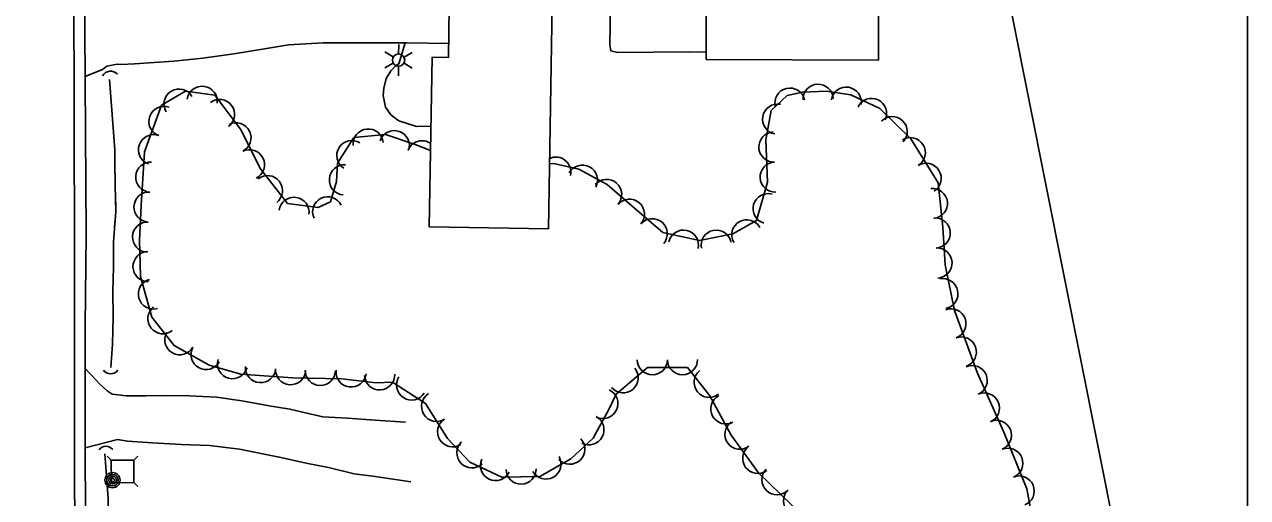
# Model space of a CAD drawing. Extents: x 353423 to 364002, y 127000 to 201942.
# Drawn here: x 362674.4 to 363000, y 145706.1 to 145832.1 of the extents above; entities that cross this region are included whole.
import ezdxf

# ---------------------------------------------------------------- set-up
doc = ezdxf.new("R2010")
doc.units = 0
for name, color, linetype in [('E_DTM_SlopeBottom', 7, 'Continuous'), ('E_DTM_SlopeTop', 7, 'Continuous'), ('E_FEN_Generic', 7, 'Continuous'), ('E_LAND_BrushLine', 7, 'Continuous'), ('E_LAND_TreeLine', 7, 'Continuous'), ('E_MISCPROP', 7, 'Continuous'), ('E_RDWY_Gravel', 7, 'Continuous'), ('E_SGN', 7, 'Continuous'), ('E_STRUCT_WingWall', 7, 'Continuous'), ('E_WTR_FlowLine', 7, 'Continuous')]:
    doc.layers.add(name, color=color, linetype=linetype)

msp = doc.modelspace()

# ---------------------------------------------------------------- linework, layer by layer
at = {"layer": 'E_DTM_SlopeBottom'}
for centre, radius, start, end in [((362697.35, 145817.18), 2.51, 42.7322, 148.9717), ((362697.36, 145741.5), 2.42, 217.2193, 323.4589), ((362696.12, 145717.52), 2.27, 37.653, 143.8926)]:
    msp.add_arc(centre, radius, start, end, dxfattribs=at)
at = {"layer": 'E_DTM_SlopeTop'}
for points in [[(362684.12, 146453.12), (362684.6, 146389.75), (362685.1, 146331.38), (362685.41, 146273.2), (362686, 146186.83), (362686.76, 146112.56), (362687.21, 146035.65), (362687.12, 145996.29), (362687.17, 145943.27), (362687.5, 145889), (362687.59, 145843.3), (362687.75, 145771.43), (362687.76, 145716.36), (362687.91, 145673.21)], [(362690.66, 145669.18), (362690.61, 145751.86), (362690.88, 145776.17), (362690.31, 145858.27), (362689.89, 145912.86), (362689.59, 145971.25), (362690.24, 146019.62), (362689.68, 146064.59), (362689.04, 146105.07), (362688.8, 146150.34), (362688.47, 146197.88), (362688.06, 146251.47), (362687.64, 146296.64), (362687.4, 146329.46), (362687.51, 146372.75), (362687.12, 146412.29)]]:
    msp.add_lwpolyline(points, dxfattribs=at)
at = {"layer": 'E_FEN_Generic'}
for points in [[(362782.51, 145798.55), (362778.4, 145800.19), (362770.53, 145802.87), (362762.11, 145802.02), (362757.8, 145795.16), (362757.45, 145790.34), (362755.86, 145784.93), (362752.58, 145783.34), (362744.48, 145784.46), (362737.23, 145793.64), (362731.91, 145804.28), (362725.12, 145813.33), (362717.33, 145814.4), (362710.91, 145810.62), (362706.36, 145798.25), (362705.5, 145783.89), (362705.07, 145774.69), (362705.29, 145764.98), (362708.3, 145754.15), (362714.25, 145746.61), (362723.58, 145741.36), (362732.05, 145738.99), (362745.78, 145738.04), (362758.88, 145737.77), (362768.04, 145736.65), (362772.44, 145736.87), (362781.16, 145731.21), (362787.05, 145721.86), (362792.99, 145715.55), (362801.52, 145711.53), (362811.6, 145711.73), (362819.87, 145716.4), (362825.85, 145721.91), (362829.95, 145729.57), (362831.91, 145733.71), (362840.32, 145740.73), (362850.89, 145740.77), (362856.87, 145733.22), (362862.52, 145722.71), (362869.84, 145712.73), (362881.63, 145701.25)], [(362942.94, 145699.4), (362941.23, 145708.48), (362935.09, 145723.51), (362928.14, 145739.27), (362921.99, 145755.92), (362919.47, 145768.09), (362918.89, 145778.14), (362917.65, 145789.96), (362910.41, 145801.7), (362902.1, 145809.71), (362894.39, 145813.39), (362887.95, 145814.41), (362881.52, 145814.13), (362877.48, 145813.18), (362873.21, 145809.24), (362871.74, 145801.38), (362872.23, 145790.09), (362869.28, 145779.96), (362863.03, 145776.4), (362854.1, 145774.58), (362844.35, 145776.75), (362836.8, 145783.22), (362829.58, 145789.51), (362822.02, 145793.56), (362815.66, 145794.99), (362814.18, 145795.06)]]:
    msp.add_lwpolyline(points, dxfattribs=at)
for centre, start, end in [((362715.57, 145810.93), 30.4865, 210.4711), ((362721.73, 145811.68), 352.1733, 172.1579), ((362878.17, 145811.19), 13.1596, 193.1443), ((362885.69, 145812.21), 2.5456, 182.5302), ((362893.2, 145811.45), 350.9455, 170.9302), ((362711.55, 145806.3), 69.8259, 249.8106), ((362726.37, 145808.18), 306.8644, 126.8491), ((362874.91, 145806.92), 79.439, 259.4237), ((362899.93, 145808.42), 334.495, 154.4797), ((362905.41, 145803.61), 316.0822, 136.0669), ((362730.74, 145801.94), 296.5835, 116.5682), ((362765.95, 145800.3), 5.8355, 185.8202), ((362772.88, 145799.86), 341.1806, 161.1653), ((362708.79, 145798.78), 69.8259, 249.8106), ((362761.56, 145797.21), 57.8095, 237.7942), ((362780.3, 145797.17), 56.0616, 158.1699), ((362873.92, 145799.49), 92.4985, 272.4832), ((362910.24, 145797.98), 301.6671, 121.6518), ((362734.32, 145794.78), 296.5835, 116.5682), ((362708.05, 145791.47), 86.5879, 266.5725), ((362759.59, 145790.75), 85.8959, 265.8806), ((362815.87, 145792.79), 347.3436, 114.5612), ((362822.95, 145790.68), 331.8322, 151.8169), ((362874.27, 145791.49), 92.4985, 272.4832), ((362914.45, 145791.16), 301.6671, 121.6518), ((362739.11, 145787.87), 308.2994, 128.2841), ((362829.41, 145786.87), 318.9253, 138.91), ((362707.58, 145783.5), 87.3263, 267.311), ((362916.12, 145784.47), 275.9917, 95.9764), ((362746.18, 145782.11), 352.167, 172.1517), ((362755.14, 145782.26), 25.8496, 205.8343), ((362835.47, 145781.6), 319.427, 139.4117), ((362872.37, 145783.07), 73.7579, 253.7426), ((362707.2, 145775.5), 87.3263, 267.311), ((362841.55, 145776.39), 319.427, 139.4117), ((362866.7, 145776.08), 29.713, 209.6977), ((362916.88, 145776.59), 273.3176, 93.3023), ((362849.86, 145773.37), 347.4409, 167.4256), ((362858.57, 145773.35), 11.5048, 191.4895), ((362707.32, 145767.64), 91.3065, 271.2912), ((362917.34, 145768.6), 273.3176, 93.3023), ((362918.91, 145760.44), 281.6665, 101.6512), ((362708.76, 145760.34), 105.5599, 285.5445), ((362711.29, 145753.75), 128.2983, 308.283), ((362921.05, 145752.41), 290.3068, 110.2915), ((362715.78, 145748.16), 150.6251, 330.6098), ((362923.82, 145744.9), 290.3068, 110.2915), ((362722.76, 145744.23), 150.6251, 330.6098), ((362729.81, 145741.79), 164.3729, 344.3576), ((362841.57, 145742.83), 180.2028, 0.1875), ((362849.58, 145742.86), 180.2028, 0.1875), ((362737.28, 145740.73), 176.0676, 356.0523), ((362745.27, 145740.18), 176.0676, 356.0523), ((362753.18, 145739.98), 178.8087, 358.7934), ((362761.38, 145739.58), 173.0505, 353.0352), ((362768.97, 145738.8), 182.8701, 2.8547), ((362833.8, 145738.02), 219.8494, 39.8341), ((362856.7, 145736.81), 128.4177, 308.4024), ((362926.72, 145737.3), 293.8141, 113.7987), ((362777.48, 145736.1), 147.0173, 327.002), ((362784.14, 145730.42), 122.2182, 302.2029), ((362828.39, 145731.17), 244.7221, 64.7068), ((362861.13, 145729.73), 118.2222, 298.2069), ((362929.95, 145729.97), 293.8141, 113.7987), ((362788.41, 145723.64), 122.2182, 302.2029), ((362824.69, 145724.19), 241.832, 61.8167), ((362864.89, 145723.01), 126.3016, 306.2863), ((362933.16, 145722.7), 292.2049, 112.1895), ((362793.53, 145718.03), 133.2652, 313.2498), ((362819.61, 145719.02), 222.6696, 42.6543), ((362869.63, 145716.55), 126.3016, 306.2863), ((362936.19, 145715.28), 292.2049, 112.1895), ((362799.82, 145714.64), 154.7661, 334.7508), ((362813.24, 145715.06), 209.4973, 29.4819), ((362806.62, 145713.72), 181.1552, 1.1399), ((362874.75, 145710.88), 135.7758, 315.7604), ((362939.21, 145707.87), 292.2049, 112.1895), ((362880.48, 145705.29), 135.7758, 315.7604)]:
    msp.add_arc(centre, 4.01, start, end, dxfattribs=at)
at = {"layer": 'E_LAND_BrushLine'}
for p, q in [((362774.02, 145824.29), (362774.05, 145826.81)), ((362772.59, 145823.53), (362770.34, 145824.86)), ((362775.48, 145823.43), (362777.64, 145824.71)), ((362772.61, 145821.83), (362770.33, 145820.59)), ((362773.98, 145821.01), (362773.96, 145818.41)), ((362775.46, 145821.8), (362777.67, 145820.47))]:
    msp.add_line(p, q, dxfattribs=at)
for centre, radius in [((362774.02, 145822.65), 1.64), ((362697.88, 145710.77), 2.02), ((362697.87, 145710.76), 1.52), ((362697.9, 145710.77), 1.01), ((362697.89, 145710.77), 0.502)]:
    msp.add_circle(centre, radius, dxfattribs=at)
at = {"layer": 'E_LAND_TreeLine'}
for p, q in [((363000, 145000), (363000, 148000)), ((363000, 143500), (363000, 146000))]:
    msp.add_line(p, q, dxfattribs=at)
at = {"layer": 'E_MISCPROP'}
for points in [[(362855.89, 145824.79), (362851.48, 145824.87), (362832.26, 145824.67), (362830.52, 145825.1), (362830.29, 145826.7), (362830.59, 145847.3)], [(362787.33, 145827.04), (362776.2, 145827.24), (362753.96, 145827.2), (362744.67, 145826.7), (362738.3, 145825.6), (362730.19, 145824.3), (362721.88, 145823.14), (362714.2, 145822.4), (362703.73, 145821.66), (362700.05, 145821.44), (362699.15, 145821.53), (362696.4, 145820.99), (362695.17, 145820.15), (362690.59, 145818.25)], [(362775.78, 145827.24), (362774.09, 145821.68), (362773.47, 145821.27), (362771.97, 145819.77), (362770.72, 145817.77), (362770.05, 145815.17), (362769.9, 145813.18), (362770.51, 145810.08), (362771.98, 145808.04), (362774.06, 145806.47), (362778.79, 145804.94), (362782.62, 145805.08)], [(362775.89, 145726.22), (362767.74, 145726.72), (362760.42, 145727.29), (362753.88, 145727.66), (362748.44, 145728.85), (362745.07, 145729.69), (362739.55, 145730.58), (362732.3, 145731.86), (362725.54, 145732.86), (362718.26, 145733.23), (362712.17, 145733.31), (362706.81, 145733.25), (362701.57, 145733.18), (362697.8, 145733.65), (362696.42, 145734.55), (362694.35, 145736.5), (362693.49, 145737.39), (362690.62, 145740.52)], [(362690.63, 145719.41), (362699.23, 145721.56), (362701.87, 145721.18), (362708.47, 145720.69), (362716.17, 145720.22), (362723.7, 145719.95), (362731.69, 145718.98), (362742.27, 145716.93), (362749.88, 145715.22), (362755.36, 145714.11), (362762.17, 145712.47), (362767.14, 145711.83), (362774.34, 145710.76), (362777.29, 145710.3)]]:
    msp.add_lwpolyline(points, dxfattribs=at)
at = {"layer": 'E_RDWY_Gravel'}
msp.add_lwpolyline([(362964.83, 145696.34), (362614.4, 147456.22)], dxfattribs=at)
at = {"layer": 'E_SGN'}
for p, q in [((362697.53, 145716.07), (362696.47, 145717.12)), ((362704.59, 145717.16), (362703.53, 145716.1)), ((362697.56, 145710.07), (362696.51, 145709)), ((362704.63, 145709.04), (362703.56, 145710.1))]:
    msp.add_line(p, q, dxfattribs=at)
msp.add_lwpolyline([(362703.56, 145710.1), (362703.53, 145716.1), (362697.53, 145716.07), (362697.56, 145710.07)], close=True, dxfattribs=at)
at = {"layer": 'E_STRUCT_WingWall'}
for points in [[(362697.4, 145740.73), (362697.85, 145746.97), (362698, 145754.2), (362697.97, 145761.12), (362698.14, 145767.61), (362698.13, 145774.21), (362698.76, 145782.26), (362698.58, 145789.24), (362698.49, 145795.42), (362698.52, 145798.77), (362697.08, 145817.48)], [(362698.57, 145789.67), (362698.49, 145795.42), (362698.52, 145798.77), (362697.08, 145817.48)], [(362698.71, 145783.91), (362698.66, 145785.83)], [(362698.44, 145778.15), (362698.59, 145780.07)], [(362698.14, 145772.4), (362698.13, 145774.21), (362698.14, 145774.32)], [(362697.4, 145740.73), (362697.85, 145746.97), (362698, 145754.2), (362697.97, 145761.12), (362698.14, 145767.61), (362698.14, 145768.56)], [(362695.85, 145717.78), (362696.24, 145711.93), (362696.74, 145705.81)], [(362695.85, 145717.78), (362696.24, 145711.93), (362696.74, 145705.81), (362696.92, 145698.01), (362697.46, 145691.76), (362697.7, 145686.18)]]:
    msp.add_lwpolyline(points, dxfattribs=at)
at = {"layer": 'E_WTR_FlowLine'}
for points in [[(362855.89, 145822.77), (362901.76, 145822.62), (362901.89, 145861.62), (362856.01, 145861.78)], [(362814.98, 145843.08), (362813.89, 145777.72), (362782.17, 145778.25), (362782.92, 145823.4), (362787.27, 145823.32), (362787.61, 145843.54)]]:
    msp.add_lwpolyline(points, close=True, dxfattribs=at)

doc.saveas('drawing.dxf')
